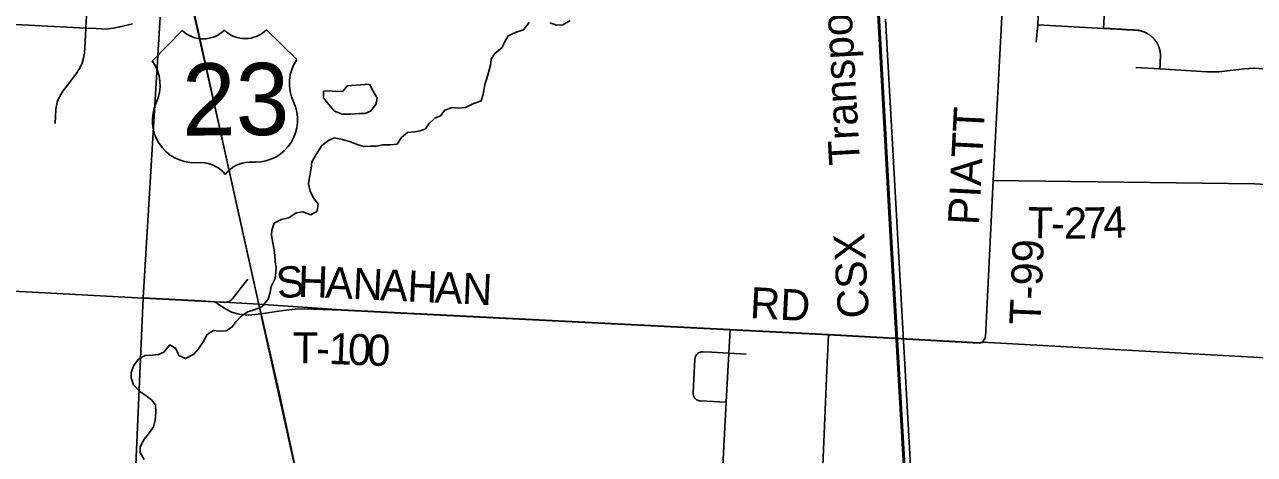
# Model space of a CAD drawing. Extents: x 114843 to 284848, y 317643 to 566895.
# Drawn here: x 194482 to 206343, y 477172 to 481317 of the extents above; entities that cross this region are included whole.
import ezdxf

# ---------------------------------------------------------------- set-up
doc = ezdxf.new("R2010")
doc.units = 0
for name, color, linetype in [('GM_X_County_Road', 7, 'Continuous'), ('GM_X_Minor_Lake', 7, 'Continuous'), ('GM_X_Minor_River', 7, 'Continuous'), ('GM_X_Rail_Line', 7, 'Continuous'), ('GM_X_Rail_Line_Text', 7, 'Continuous'), ('GM_X_Township', 7, 'Continuous'), ('GM_X_Township_Road', 7, 'Continuous'), ('GM_X_Township_Road_Text', 7, 'Continuous'), ('GM_X_US_Location', 7, 'Continuous'), ('GM_X_US_Route', 7, 'Continuous'), ('GM_X_US_Shield', 7, 'Continuous')]:
    doc.layers.add(name, color=color, linetype=linetype)

msp = doc.modelspace()

# ---------------------------------------------------------------- linework, layer by layer
at = {"layer": 'GM_X_County_Road'}
for points in [[(182215, 479378), (183891, 479294), (185199, 479227), (186628, 479150), (188055, 479072), (188559, 479041), (189188, 479021), (189472, 479016), (189786, 478997), (190874, 478936), (192735, 478823), (193604, 478783), (194496, 478741), (195628, 478680)], [(195628, 478680), (196186, 478649), (196316, 478642), (196360, 478613), (196418, 478575), (196476, 478544), (196553, 478523), (196645, 478514), (196762, 478527)]]:
    msp.add_lwpolyline(points, dxfattribs=at)
at = {"layer": 'GM_X_Minor_Lake'}
for points in [[(197809, 480744), (197593, 480726), (197554, 480674), (197476, 480673), (197420, 480677), (197366, 480676), (197366, 480610), (197417, 480547), (197471, 480481), (197521, 480462)], [(197521, 480462), (197543, 480453), (197627, 480452), (197713, 480459), (197767, 480459), (197819, 480482), (197870, 480546), (197882, 480608), (197843, 480674), (197809, 480744)]]:
    msp.add_lwpolyline(points, dxfattribs=at)
at = {"layer": 'GM_X_Minor_River'}
for points in [[(199547, 481333), (199615, 481312), (199673, 481314), (199744, 481355)], [(198296, 480293), (198348, 480311), (198381, 480361), (198439, 480416), (198492, 480438), (198534, 480493), (198604, 480519), (198668, 480510), (198734, 480516), (198799, 480551), (198885, 480581), (198903, 480632), (198912, 480682), (198922, 480740), (198941, 480798), (198976, 480927), (198982, 480983), (199017, 481039), (199087, 481096), (199111, 481146), (199146, 481210), (199222, 481243), (199295, 481267), (199349, 481338)], [(195636, 477123), (195596, 477191), (195598, 477243), (195629, 477308), (195688, 477384), (195726, 477438), (195741, 477501), (195747, 477575), (195744, 477649), (195706, 477699), (195654, 477736), (195591, 477782), (195533, 477843), (195511, 477911), (195510, 477961), (195534, 478028), (195581, 478090), (195643, 478127), (195715, 478129), (195773, 478136), (195824, 478158), (195882, 478228), (195942, 478193), (195968, 478127), (196035, 478097), (196114, 478138), (196160, 478190), (196205, 478259), (196243, 478329), (196304, 478366), (196358, 478360), (196426, 478365), (196484, 478401), (196521, 478453), (196571, 478504), (196635, 478548), (196706, 478571), (196772, 478597), (196830, 478668), (196849, 478738), (196859, 478790), (196898, 478869), (196906, 478927), (196907, 478979), (196899, 479029), (196896, 479091), (196888, 479145), (196877, 479213), (196863, 479285), (196866, 479335), (196888, 479403), (196958, 479436), (197029, 479454), (197101, 479503), (197167, 479513), (197243, 479484), (197303, 479519), (197312, 479589), (197268, 479644), (197237, 479712), (197219, 479782), (197230, 479846), (197246, 479929), (197251, 479995), (197294, 480065), (197350, 480150), (197413, 480200), (197467, 480225), (197549, 480209), (197625, 480188), (197699, 480156), (197753, 480141), (197819, 480145), (197877, 480146), (197937, 480158), (198009, 480157), (198075, 480165), (198118, 480227), (198174, 480278), (198244, 480284), (198296, 480293)]]:
    msp.add_lwpolyline(points, dxfattribs=at)
at = {"layer": 'GM_X_Rail_Line'}
for points in [[(201217, 450547), (200996, 454196), (200804, 457857), (200121, 462889), (199964, 463945), (199858, 464519), (199495, 466076), (198625, 470165), (197659, 474474), (196384, 480225), (195741, 483077)], [(204449, 450395), (204311, 452869), (204173, 455279), (204018, 457940), (203904, 460071), (203748, 462907), (203635, 464785), (203576, 465870), (203440, 468382), (203262, 471441), (203164, 473310), (202986, 476617), (202836, 479160), (202702, 481587)], [(204462, 450396), (204324, 452869), (204186, 455280), (204030, 457940), (203916, 460072), (203760, 462908), (203647, 464785), (203589, 465871), (203452, 468383), (203275, 471441), (203176, 473311), (202998, 476618), (202849, 479161), (202714, 481588)], [(204520, 450391), (204389, 452746), (204237, 455322), (204095, 457930), (203978, 460008), (203815, 462920), (203661, 465584), (203517, 468228), (203371, 470946), (203229, 473311), (203080, 476083), (202927, 478847), (202785, 481371)]]:
    msp.add_lwpolyline(points, dxfattribs=at)
at = {"layer": 'GM_X_Township'}
for points in [[(222512, 482017), (222406, 480201), (222373, 479632), (222240, 477193), (220381, 477301), (220197, 477312), (220135, 477309), (219931, 477323), (217905, 477436), (214807, 477591), (209853, 477908), (208831, 477973), (203720, 478253), (203689, 478247), (202236, 478327), (197537, 478566), (196741, 478621), (196408, 478639), (196315, 478645), (196185, 478652), (195627, 478683), (195791, 481388)], [(195791, 481388), (195627, 478683), (195327, 471859), (195040, 464746), (194758, 457741), (194607, 453032), (194560, 451565), (194535, 450787), (194499, 450789), (189135, 451027), (187659, 451091), (187073, 451122), (185831, 451190), (184719, 451230), (180983, 451413), (180913, 451416), (178654, 451486)], [(194607, 453032), (194758, 457741), (195040, 464746), (195327, 471859), (195627, 478683), (196185, 478652), (196315, 478645), (196408, 478639), (196741, 478621), (197537, 478566), (202236, 478327), (203689, 478247), (203720, 478253), (208831, 477973)]]:
    msp.add_lwpolyline(points, dxfattribs=at)
at = {"layer": 'GM_X_Township_Road'}
for p, q in [((204887, 481281), (204897, 481453)), ((195074, 481282), (194580, 481309)), ((201440, 478140), (201275, 478149))]:
    msp.add_line(p, q, dxfattribs=at)
for points in [[(203722, 478250), (203750, 478304), (203825, 479813), (203938, 482003), (203950, 482229), (203969, 482651), (203995, 483170)], [(204240, 481149), (204255, 481315), (204280, 481986)], [(195000, 480875), (195019, 480903), (195038, 480945), (195051, 480992), (195059, 481044), (195066, 481151), (195074, 481282), (195100, 481827)], [(194580, 481309), (194268, 481326), (194228, 481327), (194176, 481331), (194130, 481325), (194094, 481315), (194060, 481300), (194033, 481283), (194011, 481263), (193993, 481237), (193978, 481218), (193966, 481191), (193952, 481152), (193944, 481103), (193936, 481041)], [(195521, 481324), (195417, 481300), (195335, 481284), (195267, 481274), (195173, 481278), (195074, 481282)], [(204255, 481315), (204887, 481281), (204896, 481281), (204906, 481280), (204916, 481280), (204926, 481279), (204936, 481279), (204946, 481278), (204956, 481277), (204966, 481277), (204975, 481276), (204985, 481276), (204995, 481275), (205005, 481275), (205015, 481274), (205025, 481273), (205035, 481273), (205044, 481272), (205054, 481272), (205064, 481271), (205074, 481271), (205084, 481270), (205094, 481269), (205104, 481269), (205114, 481268), (205123, 481268), (205133, 481267), (205143, 481267), (205153, 481266), (205163, 481265), (205173, 481265), (205183, 481264), (205192, 481264), (205202, 481263), (205207, 481263), (205211, 481263), (205215, 481262), (205219, 481262), (205224, 481261), (205228, 481260), (205232, 481260), (205237, 481259), (205241, 481258), (205245, 481257), (205249, 481256), (205253, 481255), (205257, 481254), (205262, 481252), (205266, 481251), (205270, 481250), (205274, 481248), (205278, 481247), (205282, 481245), (205286, 481244), (205290, 481242), (205294, 481240), (205298, 481238), (205302, 481236), (205305, 481234), (205309, 481232), (205313, 481230), (205317, 481228), (205320, 481226), (205324, 481223), (205328, 481221), (205331, 481218), (205335, 481216), (205338, 481213), (205342, 481211), (205345, 481208), (205348, 481205), (205352, 481203), (205355, 481200), (205358, 481197), (205361, 481194), (205364, 481191), (205367, 481188), (205370, 481185), (205373, 481181), (205376, 481178), (205379, 481175), (205382, 481172), (205384, 481168), (205387, 481165), (205389, 481161), (205392, 481158), (205394, 481154), (205397, 481151), (205399, 481147), (205401, 481143), (205404, 481140), (205406, 481136), (205408, 481132), (205410, 481128), (205412, 481125), (205414, 481121), (205416, 481117), (205417, 481113), (205419, 481109), (205421, 481105), (205422, 481101), (205424, 481097), (205425, 481093), (205426, 481089), (205428, 481084), (205429, 481080), (205430, 481076), (205431, 481072), (205432, 481068), (205433, 481064), (205434, 481059), (205434, 481055), (205435, 481051), (205436, 481047), (205436, 481042), (205437, 481038), (205437, 481034), (205437, 481029), (205438, 481025), (205438, 481021), (205438, 481016), (205438, 481012), (205438, 481008), (205438, 481003), (205437, 480999), (205437, 480990), (205436, 480981), (205436, 480972), (205435, 480963), (205435, 480953), (205434, 480944), (205434, 480935), (205433, 480926), (205433, 480917), (205432, 480908), (205432, 480898), (205431, 480889)], [(194776, 480363), (194784, 480502), (194789, 480538), (194797, 480568), (194812, 480608), (194830, 480644), (194850, 480674), (194917, 480762), (194954, 480811), (194988, 480856), (195000, 480875)], [(205201, 480903), (205431, 480889), (205886, 480863), (205936, 480860), (205999, 480862), (206249, 480891), (206294, 480895), (206339, 480896), (206390, 480893), (206970, 480853), (207296, 480831), (207341, 480821), (207395, 480793), (207434, 480766), (207480, 480712)], [(203825, 479813), (206344, 479781), (207535, 479713), (208652, 479638), (208881, 479632), (209031, 479642), (210231, 479598), (211636, 479527), (212203, 479502), (212372, 479496), (212385, 479495), (212417, 479489)], [(196316, 478642), (196410, 478636), (196456, 478647), (196483, 478669), (196575, 478785), (196635, 478862)], [(196762, 478527), (196888, 478546), (196979, 478560), (197090, 478573), (197177, 478576), (197538, 478563), (201287, 478374), (202237, 478325), (203690, 478244), (203722, 478250)], [(201163, 476031), (201221, 477126), (201250, 477675), (201275, 478149), (201287, 478374)], [(202002, 473484), (202051, 474299), (202094, 475117), (202158, 476524), (202221, 477983), (202237, 478325)], [(201250, 477675), (201125, 477681), (201000, 477688), (200987, 477690), (200975, 477694), (200963, 477700), (200953, 477708), (200944, 477718), (200937, 477729), (200933, 477741), (200930, 477754), (200929, 477767), (200947, 478091), (200948, 478104), (200952, 478117), (200959, 478128), (200967, 478139), (200976, 478147), (200987, 478154), (201000, 478159), (201012, 478162), (201025, 478162), (201110, 478158), (201275, 478149)]]:
    msp.add_lwpolyline(points, dxfattribs=at)
at = {"layer": 'GM_X_US_Route'}
for points in [[(196680, 478895), (196110, 481459), (196009, 481947), (195948, 482197), (195856, 482616), (195826, 482768)], [(196762, 478527), (196742, 478618), (196680, 478895)], [(197054, 477228), (197053, 477233), (196936, 477770), (196762, 478527)], [(198198, 472084), (197837, 473738), (197792, 473926), (197631, 474638), (197451, 475425), (197304, 476086), (197054, 477228)]]:
    msp.add_lwpolyline(points, dxfattribs=at)
at = {"layer": 'GM_X_US_Shield'}
for p, q in [((196002, 481261), (195714, 480969)), ((197106, 480979), (196814, 481267)), ((196127, 479985), (196185, 479986)), ((196649, 479989), (196707, 479990))]:
    msp.add_line(p, q, dxfattribs=at)
for centre, radius, start, end in [((196204, 481469), 290, 225.9867, 314.8407), ((196610, 481472), 290, 225.9867, 314.8407), ((195383, 480733), 406, 334.9608, 35.4146), ((197441, 480748), 406, 145.4128, 205.8666), ((196120, 480391), 406, 155.2456, 271.052), ((196709, 480396), 406, 269.7755, 25.5818), ((196187, 479696), 290, 37.2836, 90.4137), ((196651, 479699), 290, 90.4137, 143.5438)]:
    msp.add_arc(centre, radius, start, end, dxfattribs=at)

# ---------------------------------------------------------------- texts
at = {"layer": 'GM_X_Rail_Line_Text'}
for s, rotation, p in [('Transportation,', 93.1884, (202541, 479970)), ('CSX', 93.3297, (202628, 478493))]:
    msp.add_text(s, height=299, rotation=rotation, dxfattribs=at).set_placement(p)
at = {"layer": 'GM_X_Township_Road_Text'}
for s, rotation, p in [('PIATT', 87.006, (203686, 479379)), ('4', 2.3318, (204890, 479257)), ('T', 359.0082, (204154, 479258)), ('2', 0.1014, (204507, 479253)), ('7', 1.1972, (204699, 479253)), ('-', 359.2942, (204380, 479254)), ('T-99', 87.5871, (204279, 478416)), ('S', 5.8005, (196925, 478673)), ('H', 358.0854, (197115, 478693)), ('A', 357.3889, (197378, 478684)), ('N', 357.3817, (197642, 478672)), ('A', 357.3817, (197906, 478660)), ('H', 357.3814, (198169, 478648)), ('A', 357.3851, (198433, 478636)), ('N', 357.3817, (198697, 478624)), ('RD', 356.9607, (201473, 478487)), ('T', 359.7109, (197067, 478051)), ('1', 357.7902, (197412, 478045)), ('0', 357.7639, (197596, 478038)), ('0', 357.7642, (197781, 478031)), ('-', 357.8449, (197289, 478050))]:
    msp.add_text(s, height=300, rotation=rotation, dxfattribs=at).set_placement(p)
at = {"layer": 'GM_X_US_Location'}
for s, p in [('0', (196413, 480591)), ('/', (196413, 480591)), ('23', (196208, 480383))]:
    msp.add_text(s, height=1, rotation=0.4137, dxfattribs=at).set_placement(p)
at = {"layer": 'GM_X_US_Shield'}
msp.add_text('23', height=696.1, rotation=0.4137, dxfattribs=at).set_placement((196002, 480246))

doc.saveas('drawing.dxf')
